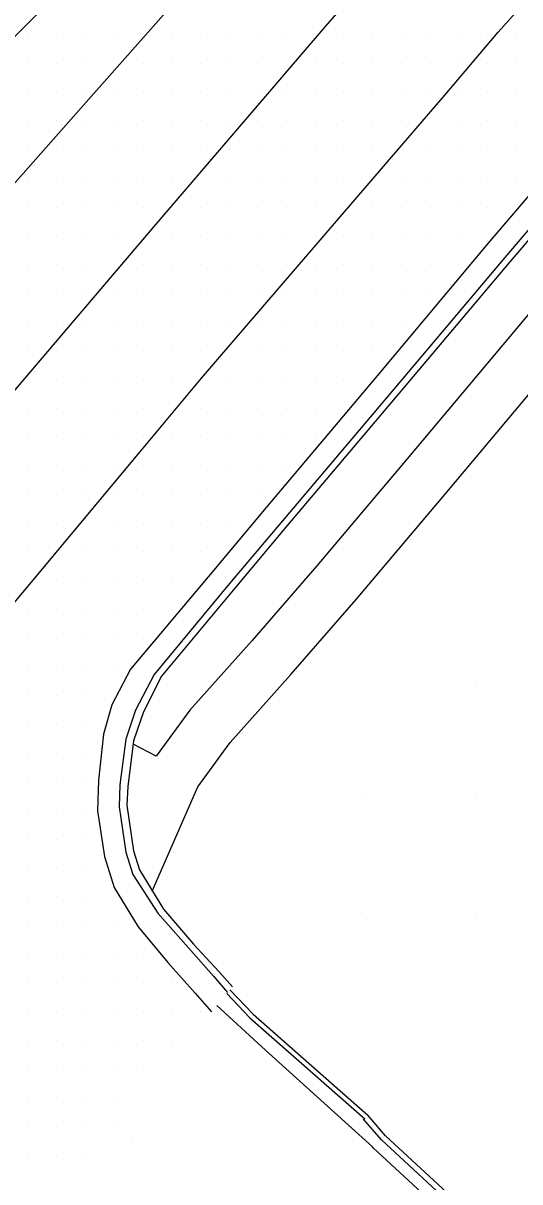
# Model space of a CAD drawing. Extents: x 1762120 to 1766775, y 709485 to 712965.
# Drawn here: x 1766475.8 to 1766519.1, y 710241.4 to 710342.3 of the extents above; entities that cross this region are included whole.
import ezdxf

# ---------------------------------------------------------------- set-up
doc = ezdxf.new("R2010")
doc.units = 0
for name, color, linetype in [('Exist DTM Drainline', 7, 'Continuous'), ('Exist DTM QL2 LIDAR Elevation Point', 7, 'Continuous'), ('Exist DTM Scan Elevation Point', 7, 'Continuous'), ('Exist Roads Curbs', 7, 'Continuous'), ('Exist Roads EOP', 7, 'Continuous'), ('Exist Roads EOT', 7, 'Continuous'), ('PH Exist DTM Breakline', 7, 'Continuous')]:
    doc.layers.add(name, color=color, linetype=linetype)

msp = doc.modelspace()

# ---------------------------------------------------------------- linework, layer by layer
at = {"layer": 'Exist DTM Drainline'}
msp.add_lwpolyline([(1766609.74, 710414.17), (1766601.54, 710406.11), (1766590.79, 710395.62), (1766579.98, 710385.2), (1766569.64, 710375.04), (1766558.91, 710364.55), (1766548.21, 710354.04), (1766537.48, 710343.55), (1766527.05, 710332.77), (1766517.75, 710321.87), (1766508.09, 710310.4), (1766498.39, 710298.96), (1766493.77, 710293.5), (1766487.21, 710285.58), (1766485.61, 710282.49), (1766484.76, 710279.96), (1766484.23, 710275.98), (1766484.16, 710274.08), (1766484.74, 710270.12), (1766485.37, 710268.19), (1766487.54, 710264.82), (1766490.2, 710261.81), (1766492.38, 710259.32), (1766493.62, 710257.9)], dxfattribs=at)
at = {"layer": 'Exist DTM QL2 LIDAR Elevation Point'}
for p, q in [((1766515.31, 710284.87), (1766515.31, 710284.87)), ((1766505.31, 710274.87), (1766505.31, 710274.87)), ((1766515.31, 710274.87), (1766515.31, 710274.87)), ((1766505.31, 710264.87), (1766505.31, 710264.87)), ((1766515.31, 710264.87), (1766515.31, 710264.87)), ((1766485.31, 710244.86), (1766485.31, 710244.86))]:
    msp.add_line(p, q, dxfattribs=at)
at = {"layer": 'Exist DTM Scan Elevation Point'}
for p, q in [((1766476.25, 710341.25), (1766476.25, 710341.25)), ((1766478.75, 710341.25), (1766478.75, 710341.25)), ((1766481.25, 710341.25), (1766481.25, 710341.25)), ((1766483.75, 710341.25), (1766483.75, 710341.25)), ((1766488.75, 710341.25), (1766488.75, 710341.25)), ((1766491.25, 710341.25), (1766491.25, 710341.25)), ((1766493.75, 710341.25), (1766493.75, 710341.25)), ((1766496.25, 710341.25), (1766496.25, 710341.25)), ((1766498.75, 710341.25), (1766498.75, 710341.25)), ((1766503.75, 710341.25), (1766503.75, 710341.25)), ((1766506.25, 710341.25), (1766506.25, 710341.25)), ((1766508.75, 710341.25), (1766508.75, 710341.25)), ((1766511.25, 710341.25), (1766511.25, 710341.25)), ((1766513.75, 710341.25), (1766513.75, 710341.25)), ((1766516.25, 710341.25), (1766516.25, 710341.25)), ((1766518.75, 710341.25), (1766518.75, 710341.25)), ((1766476.25, 710338.75), (1766476.25, 710338.75)), ((1766478.75, 710338.75), (1766478.75, 710338.75)), ((1766481.25, 710338.75), (1766481.25, 710338.75)), ((1766486.25, 710338.75), (1766486.25, 710338.75)), ((1766488.75, 710338.75), (1766488.75, 710338.75)), ((1766491.25, 710338.75), (1766491.25, 710338.75)), ((1766493.75, 710338.75), (1766493.75, 710338.75)), ((1766496.25, 710338.75), (1766496.25, 710338.75)), ((1766501.25, 710338.75), (1766501.25, 710338.75)), ((1766503.75, 710338.75), (1766503.75, 710338.75)), ((1766506.25, 710338.75), (1766506.25, 710338.75)), ((1766508.75, 710338.75), (1766508.75, 710338.75)), ((1766511.25, 710338.75), (1766511.25, 710338.75)), ((1766513.75, 710338.75), (1766513.75, 710338.75)), ((1766516.25, 710338.75), (1766516.25, 710338.75)), ((1766518.75, 710338.75), (1766518.75, 710338.75)), ((1766476.25, 710336.25), (1766476.25, 710336.25)), ((1766478.75, 710336.25), (1766478.75, 710336.25)), ((1766481.25, 710336.25), (1766481.25, 710336.25)), ((1766483.75, 710336.25), (1766483.75, 710336.25)), ((1766486.25, 710336.25), (1766486.25, 710336.25)), ((1766488.75, 710336.25), (1766488.75, 710336.25)), ((1766491.25, 710336.25), (1766491.25, 710336.25)), ((1766493.75, 710336.25), (1766493.75, 710336.25)), ((1766496.25, 710336.25), (1766496.25, 710336.25)), ((1766498.75, 710336.25), (1766498.75, 710336.25)), ((1766501.25, 710336.25), (1766501.25, 710336.25)), ((1766503.75, 710336.25), (1766503.75, 710336.25)), ((1766506.25, 710336.25), (1766506.25, 710336.25)), ((1766508.75, 710336.25), (1766508.75, 710336.25)), ((1766511.25, 710336.25), (1766511.25, 710336.25)), ((1766513.75, 710336.25), (1766513.75, 710336.25)), ((1766516.25, 710336.25), (1766516.25, 710336.25)), ((1766518.75, 710336.25), (1766518.75, 710336.25)), ((1766476.25, 710333.75), (1766476.25, 710333.75)), ((1766478.75, 710333.75), (1766478.75, 710333.75)), ((1766481.25, 710333.75), (1766481.25, 710333.75)), ((1766483.75, 710333.75), (1766483.75, 710333.75)), ((1766486.25, 710333.75), (1766486.25, 710333.75)), ((1766488.75, 710333.75), (1766488.75, 710333.75)), ((1766491.25, 710333.75), (1766491.25, 710333.75)), ((1766493.75, 710333.75), (1766493.75, 710333.75)), ((1766496.25, 710333.75), (1766496.25, 710333.75)), ((1766498.75, 710333.75), (1766498.75, 710333.75)), ((1766501.25, 710333.75), (1766501.25, 710333.75)), ((1766503.75, 710333.75), (1766503.75, 710333.75)), ((1766506.25, 710333.75), (1766506.25, 710333.75)), ((1766508.75, 710333.75), (1766508.75, 710333.75)), ((1766513.75, 710333.75), (1766513.75, 710333.75)), ((1766516.25, 710333.75), (1766516.25, 710333.75)), ((1766518.75, 710333.75), (1766518.75, 710333.75)), ((1766476.25, 710331.25), (1766476.25, 710331.25)), ((1766478.75, 710331.25), (1766478.75, 710331.25)), ((1766481.25, 710331.25), (1766481.25, 710331.25)), ((1766483.75, 710331.25), (1766483.75, 710331.25)), ((1766486.25, 710331.25), (1766486.25, 710331.25)), ((1766488.75, 710331.25), (1766488.75, 710331.25)), ((1766491.25, 710331.25), (1766491.25, 710331.25)), ((1766493.75, 710331.25), (1766493.75, 710331.25)), ((1766496.25, 710331.25), (1766496.25, 710331.25)), ((1766498.75, 710331.25), (1766498.75, 710331.25)), ((1766501.25, 710331.25), (1766501.25, 710331.25)), ((1766503.75, 710331.25), (1766503.75, 710331.25)), ((1766506.25, 710331.25), (1766506.25, 710331.25)), ((1766511.25, 710331.25), (1766511.25, 710331.25)), ((1766513.75, 710331.25), (1766513.75, 710331.25)), ((1766516.25, 710331.25), (1766516.25, 710331.25)), ((1766518.75, 710331.25), (1766518.75, 710331.25)), ((1766476.25, 710328.75), (1766476.25, 710328.75)), ((1766478.75, 710328.75), (1766478.75, 710328.75)), ((1766481.25, 710328.75), (1766481.25, 710328.75)), ((1766483.75, 710328.75), (1766483.75, 710328.75)), ((1766486.25, 710328.75), (1766486.25, 710328.75)), ((1766488.75, 710328.75), (1766488.75, 710328.75)), ((1766493.75, 710328.75), (1766493.75, 710328.75)), ((1766496.25, 710328.75), (1766496.25, 710328.75)), ((1766498.75, 710328.75), (1766498.75, 710328.75)), ((1766501.25, 710328.75), (1766501.25, 710328.75)), ((1766503.75, 710328.75), (1766503.75, 710328.75)), ((1766508.75, 710328.75), (1766508.75, 710328.75)), ((1766511.25, 710328.75), (1766511.25, 710328.75)), ((1766513.75, 710328.75), (1766513.75, 710328.75)), ((1766516.25, 710328.75), (1766516.25, 710328.75)), ((1766518.75, 710328.75), (1766518.75, 710328.75)), ((1766476.25, 710326.25), (1766476.25, 710326.25)), ((1766478.75, 710326.25), (1766478.75, 710326.25)), ((1766481.25, 710326.25), (1766481.25, 710326.25)), ((1766483.75, 710326.25), (1766483.75, 710326.25)), ((1766486.25, 710326.25), (1766486.25, 710326.25)), ((1766491.25, 710326.25), (1766491.25, 710326.25)), ((1766493.75, 710326.25), (1766493.75, 710326.25)), ((1766496.25, 710326.25), (1766496.25, 710326.25)), ((1766498.75, 710326.25), (1766498.75, 710326.25)), ((1766501.25, 710326.25), (1766501.25, 710326.25)), ((1766506.25, 710326.25), (1766506.25, 710326.25)), ((1766508.75, 710326.25), (1766508.75, 710326.25)), ((1766511.25, 710326.25), (1766511.25, 710326.25)), ((1766513.75, 710326.25), (1766513.75, 710326.25)), ((1766516.25, 710326.25), (1766516.25, 710326.25)), ((1766476.25, 710323.75), (1766476.25, 710323.75)), ((1766478.75, 710323.75), (1766478.75, 710323.75)), ((1766481.25, 710323.75), (1766481.25, 710323.75)), ((1766483.75, 710323.75), (1766483.75, 710323.75)), ((1766488.75, 710323.75), (1766488.75, 710323.75)), ((1766491.25, 710323.75), (1766491.25, 710323.75)), ((1766493.75, 710323.75), (1766493.75, 710323.75)), ((1766496.25, 710323.75), (1766496.25, 710323.75)), ((1766498.75, 710323.75), (1766498.75, 710323.75)), ((1766501.25, 710323.75), (1766501.25, 710323.75)), ((1766503.75, 710323.75), (1766503.75, 710323.75)), ((1766506.25, 710323.75), (1766506.25, 710323.75)), ((1766508.75, 710323.75), (1766508.75, 710323.75)), ((1766511.25, 710323.75), (1766511.25, 710323.75)), ((1766513.75, 710323.75), (1766513.75, 710323.75)), ((1766476.25, 710321.25), (1766476.25, 710321.25)), ((1766478.75, 710321.25), (1766478.75, 710321.25)), ((1766481.25, 710321.25), (1766481.25, 710321.25)), ((1766483.75, 710321.25), (1766483.75, 710321.25)), ((1766486.25, 710321.25), (1766486.25, 710321.25)), ((1766488.75, 710321.25), (1766488.75, 710321.25)), ((1766491.25, 710321.25), (1766491.25, 710321.25)), ((1766493.75, 710321.25), (1766493.75, 710321.25)), ((1766496.25, 710321.25), (1766496.25, 710321.25)), ((1766498.75, 710321.25), (1766498.75, 710321.25)), ((1766501.25, 710321.25), (1766501.25, 710321.25)), ((1766503.75, 710321.25), (1766503.75, 710321.25)), ((1766506.25, 710321.25), (1766506.25, 710321.25)), ((1766508.75, 710321.25), (1766508.75, 710321.25)), ((1766511.25, 710321.25), (1766511.25, 710321.25)), ((1766513.75, 710321.25), (1766513.75, 710321.25)), ((1766476.25, 710318.75), (1766476.25, 710318.75)), ((1766478.75, 710318.75), (1766478.75, 710318.75)), ((1766481.25, 710318.75), (1766481.25, 710318.75)), ((1766483.75, 710318.75), (1766483.75, 710318.75)), ((1766486.25, 710318.75), (1766486.25, 710318.75)), ((1766488.75, 710318.75), (1766488.75, 710318.75)), ((1766491.25, 710318.75), (1766491.25, 710318.75)), ((1766493.75, 710318.75), (1766493.75, 710318.75)), ((1766496.25, 710318.75), (1766496.25, 710318.75)), ((1766498.75, 710318.75), (1766498.75, 710318.75)), ((1766501.25, 710318.75), (1766501.25, 710318.75)), ((1766503.75, 710318.75), (1766503.75, 710318.75)), ((1766506.25, 710318.75), (1766506.25, 710318.75)), ((1766508.75, 710318.75), (1766508.75, 710318.75)), ((1766511.25, 710318.75), (1766511.25, 710318.75)), ((1766476.25, 710316.25), (1766476.25, 710316.25)), ((1766478.75, 710316.25), (1766478.75, 710316.25)), ((1766481.25, 710316.25), (1766481.25, 710316.25)), ((1766483.75, 710316.25), (1766483.75, 710316.25)), ((1766486.25, 710316.25), (1766486.25, 710316.25)), ((1766488.75, 710316.25), (1766488.75, 710316.25)), ((1766491.25, 710316.25), (1766491.25, 710316.25)), ((1766493.75, 710316.25), (1766493.75, 710316.25)), ((1766496.25, 710316.25), (1766496.25, 710316.25)), ((1766498.75, 710316.25), (1766498.75, 710316.25)), ((1766501.25, 710316.25), (1766501.25, 710316.25)), ((1766503.75, 710316.25), (1766503.75, 710316.25)), ((1766506.25, 710316.25), (1766506.25, 710316.25)), ((1766508.75, 710316.25), (1766508.75, 710316.25)), ((1766476.25, 710313.75), (1766476.25, 710313.75)), ((1766478.75, 710313.75), (1766478.75, 710313.75)), ((1766481.25, 710313.75), (1766481.25, 710313.75)), ((1766483.75, 710313.75), (1766483.75, 710313.75)), ((1766486.25, 710313.75), (1766486.25, 710313.75)), ((1766488.75, 710313.75), (1766488.75, 710313.75)), ((1766491.25, 710313.75), (1766491.25, 710313.75)), ((1766496.25, 710313.75), (1766496.25, 710313.75)), ((1766498.75, 710313.75), (1766498.75, 710313.75)), ((1766501.25, 710313.75), (1766501.25, 710313.75)), ((1766503.75, 710313.75), (1766503.75, 710313.75)), ((1766506.25, 710313.75), (1766506.25, 710313.75)), ((1766478.75, 710311.25), (1766478.75, 710311.25)), ((1766481.25, 710311.25), (1766481.25, 710311.25)), ((1766483.75, 710311.25), (1766483.75, 710311.25)), ((1766486.25, 710311.25), (1766486.25, 710311.25)), ((1766488.75, 710311.25), (1766488.75, 710311.25)), ((1766493.75, 710311.25), (1766493.75, 710311.25)), ((1766496.25, 710311.25), (1766496.25, 710311.25)), ((1766498.75, 710311.25), (1766498.75, 710311.25)), ((1766501.25, 710311.25), (1766501.25, 710311.25)), ((1766503.75, 710311.25), (1766503.75, 710311.25)), ((1766476.25, 710308.75), (1766476.25, 710308.75)), ((1766478.75, 710308.75), (1766478.75, 710308.75)), ((1766481.25, 710308.75), (1766481.25, 710308.75)), ((1766483.75, 710308.75), (1766483.75, 710308.75)), ((1766486.25, 710308.75), (1766486.25, 710308.75)), ((1766491.25, 710308.75), (1766491.25, 710308.75)), ((1766493.75, 710308.75), (1766493.75, 710308.75)), ((1766496.25, 710308.75), (1766496.25, 710308.75)), ((1766498.75, 710308.75), (1766498.75, 710308.75)), ((1766501.25, 710308.75), (1766501.25, 710308.75)), ((1766476.25, 710306.25), (1766476.25, 710306.25)), ((1766478.75, 710306.25), (1766478.75, 710306.25)), ((1766481.25, 710306.25), (1766481.25, 710306.25)), ((1766483.75, 710306.25), (1766483.75, 710306.25)), ((1766486.25, 710306.25), (1766486.25, 710306.25)), ((1766488.75, 710306.25), (1766488.75, 710306.25)), ((1766491.25, 710306.25), (1766491.25, 710306.25)), ((1766493.75, 710306.25), (1766493.75, 710306.25)), ((1766496.25, 710306.25), (1766496.25, 710306.25)), ((1766498.75, 710306.25), (1766498.75, 710306.25)), ((1766501.25, 710306.25), (1766501.25, 710306.25)), ((1766476.25, 710303.75), (1766476.25, 710303.75)), ((1766478.75, 710303.75), (1766478.75, 710303.75)), ((1766481.25, 710303.75), (1766481.25, 710303.75)), ((1766483.75, 710303.75), (1766483.75, 710303.75)), ((1766486.25, 710303.75), (1766486.25, 710303.75)), ((1766488.75, 710303.75), (1766488.75, 710303.75)), ((1766491.25, 710303.75), (1766491.25, 710303.75)), ((1766493.75, 710303.75), (1766493.75, 710303.75)), ((1766496.25, 710303.75), (1766496.25, 710303.75)), ((1766498.75, 710303.75), (1766498.75, 710303.75)), ((1766476.25, 710301.25), (1766476.25, 710301.25)), ((1766478.75, 710301.25), (1766478.75, 710301.25)), ((1766481.25, 710301.25), (1766481.25, 710301.25)), ((1766483.75, 710301.25), (1766483.75, 710301.25)), ((1766486.25, 710301.25), (1766486.25, 710301.25)), ((1766488.75, 710301.25), (1766488.75, 710301.25)), ((1766491.25, 710301.25), (1766491.25, 710301.25)), ((1766493.75, 710301.25), (1766493.75, 710301.25)), ((1766496.25, 710301.25), (1766496.25, 710301.25)), ((1766476.25, 710298.75), (1766476.25, 710298.75)), ((1766478.75, 710298.75), (1766478.75, 710298.75)), ((1766483.75, 710298.75), (1766483.75, 710298.75)), ((1766486.25, 710298.75), (1766486.25, 710298.75)), ((1766488.75, 710298.75), (1766488.75, 710298.75)), ((1766491.25, 710298.75), (1766491.25, 710298.75)), ((1766493.75, 710298.75), (1766493.75, 710298.75)), ((1766476.25, 710296.25), (1766476.25, 710296.25)), ((1766481.25, 710296.25), (1766481.25, 710296.25)), ((1766483.75, 710296.25), (1766483.75, 710296.25)), ((1766486.25, 710296.25), (1766486.25, 710296.25)), ((1766488.75, 710296.25), (1766488.75, 710296.25)), ((1766491.25, 710296.25), (1766491.25, 710296.25)), ((1766478.75, 710293.75), (1766478.75, 710293.75)), ((1766481.25, 710293.75), (1766481.25, 710293.75)), ((1766483.75, 710293.75), (1766483.75, 710293.75)), ((1766486.25, 710293.75), (1766486.25, 710293.75)), ((1766488.75, 710293.75), (1766488.75, 710293.75)), ((1766476.25, 710291.25), (1766476.25, 710291.25)), ((1766478.75, 710291.25), (1766478.75, 710291.25)), ((1766481.25, 710291.25), (1766481.25, 710291.25)), ((1766483.75, 710291.25), (1766483.75, 710291.25)), ((1766486.25, 710291.25), (1766486.25, 710291.25)), ((1766488.75, 710291.25), (1766488.75, 710291.25)), ((1766476.25, 710288.75), (1766476.25, 710288.75)), ((1766478.75, 710288.75), (1766478.75, 710288.75)), ((1766481.25, 710288.75), (1766481.25, 710288.75)), ((1766483.75, 710288.75), (1766483.75, 710288.75)), ((1766486.25, 710288.75), (1766486.25, 710288.75)), ((1766476.25, 710286.25), (1766476.25, 710286.25)), ((1766478.75, 710286.25), (1766478.75, 710286.25)), ((1766481.25, 710286.25), (1766481.25, 710286.25)), ((1766483.75, 710286.25), (1766483.75, 710286.25)), ((1766476.25, 710283.75), (1766476.25, 710283.75)), ((1766478.75, 710283.75), (1766478.75, 710283.75)), ((1766481.25, 710283.75), (1766481.25, 710283.75)), ((1766476.25, 710281.25), (1766476.25, 710281.25)), ((1766478.75, 710281.25), (1766478.75, 710281.25)), ((1766481.25, 710281.25), (1766481.25, 710281.25)), ((1766476.25, 710278.75), (1766476.25, 710278.75)), ((1766478.75, 710278.75), (1766478.75, 710278.75)), ((1766481.25, 710278.75), (1766481.25, 710278.75)), ((1766476.25, 710276.25), (1766476.25, 710276.25)), ((1766478.75, 710276.25), (1766478.75, 710276.25)), ((1766481.25, 710276.25), (1766481.25, 710276.25)), ((1766476.25, 710273.75), (1766476.25, 710273.75)), ((1766478.75, 710273.75), (1766478.75, 710273.75)), ((1766481.25, 710273.75), (1766481.25, 710273.75)), ((1766476.25, 710271.25), (1766476.25, 710271.25)), ((1766478.75, 710271.25), (1766478.75, 710271.25)), ((1766481.25, 710271.25), (1766481.25, 710271.25)), ((1766476.25, 710268.75), (1766476.25, 710268.75)), ((1766478.75, 710268.75), (1766478.75, 710268.75)), ((1766481.25, 710268.75), (1766481.25, 710268.75)), ((1766476.25, 710266.25), (1766476.25, 710266.25)), ((1766478.75, 710266.25), (1766478.75, 710266.25)), ((1766481.25, 710266.25), (1766481.25, 710266.25)), ((1766476.25, 710263.75), (1766476.25, 710263.75)), ((1766478.75, 710263.75), (1766478.75, 710263.75)), ((1766481.25, 710263.75), (1766481.25, 710263.75)), ((1766483.75, 710263.75), (1766483.75, 710263.75)), ((1766476.25, 710261.25), (1766476.25, 710261.25)), ((1766478.75, 710261.25), (1766478.75, 710261.25)), ((1766481.25, 710261.25), (1766481.25, 710261.25)), ((1766483.75, 710261.25), (1766483.75, 710261.25)), ((1766486.25, 710261.25), (1766486.25, 710261.25)), ((1766476.25, 710258.75), (1766476.25, 710258.75)), ((1766478.75, 710258.75), (1766478.75, 710258.75)), ((1766481.25, 710258.75), (1766481.25, 710258.75)), ((1766483.75, 710258.75), (1766483.75, 710258.75)), ((1766486.25, 710258.75), (1766486.25, 710258.75)), ((1766488.75, 710258.75), (1766488.75, 710258.75)), ((1766476.25, 710256.25), (1766476.25, 710256.25)), ((1766478.75, 710256.25), (1766478.75, 710256.25)), ((1766481.25, 710256.25), (1766481.25, 710256.25)), ((1766483.75, 710256.25), (1766483.75, 710256.25)), ((1766486.25, 710256.25), (1766486.25, 710256.25)), ((1766488.75, 710256.25), (1766488.75, 710256.25)), ((1766491.25, 710256.25), (1766491.25, 710256.25)), ((1766476.25, 710253.75), (1766476.25, 710253.75)), ((1766478.75, 710253.75), (1766478.75, 710253.75)), ((1766481.25, 710253.75), (1766481.25, 710253.75)), ((1766483.75, 710253.75), (1766483.75, 710253.75)), ((1766486.25, 710253.75), (1766486.25, 710253.75)), ((1766488.75, 710253.75), (1766488.75, 710253.75)), ((1766476.25, 710251.25), (1766476.25, 710251.25)), ((1766478.75, 710251.25), (1766478.75, 710251.25)), ((1766481.25, 710251.25), (1766481.25, 710251.25)), ((1766483.75, 710251.25), (1766483.75, 710251.25)), ((1766486.25, 710251.25), (1766486.25, 710251.25)), ((1766476.25, 710248.75), (1766476.25, 710248.75)), ((1766478.75, 710248.75), (1766478.75, 710248.75)), ((1766481.25, 710248.75), (1766481.25, 710248.75)), ((1766483.75, 710248.75), (1766483.75, 710248.75)), ((1766476.25, 710246.25), (1766476.25, 710246.25)), ((1766478.75, 710246.25), (1766478.75, 710246.25)), ((1766481.25, 710246.25), (1766481.25, 710246.25)), ((1766483.75, 710246.25), (1766483.75, 710246.25)), ((1766476.25, 710243.75), (1766476.25, 710243.75)), ((1766478.75, 710243.75), (1766478.75, 710243.75)), ((1766481.25, 710243.75), (1766481.25, 710243.75))]:
    msp.add_line(p, q, dxfattribs=at)
at = {"layer": 'Exist Roads Curbs'}
msp.add_lwpolyline([(1766610.25, 710413.65), (1766602.01, 710405.57), (1766591.22, 710395.12), (1766580.41, 710384.68), (1766570.11, 710374.56), (1766559.34, 710364.11), (1766548.62, 710353.62), (1766537.91, 710343.12), (1766527.49, 710332.32), (1766518.21, 710321.49), (1766508.52, 710310.03), (1766498.84, 710298.58), (1766494.26, 710293.08), (1766487.86, 710285.43), (1766486.3, 710282.32), (1766485.41, 710279.81), (1766484.92, 710275.83), (1766484.85, 710274.22), (1766485.41, 710270.25), (1766485.93, 710268.58), (1766488.03, 710265.17), (1766490.66, 710262.13), (1766492.85, 710259.75), (1766494.03, 710258.4)], dxfattribs=at)
at = {"layer": 'Exist Roads EOP'}
msp.add_lwpolyline([(1766608.38, 710415.56), (1766600.3, 710407.55), (1766589.55, 710397.05), (1766578.75, 710386.62), (1766568.34, 710376.33), (1766557.55, 710365.91), (1766546.89, 710355.36), (1766536.22, 710344.82), (1766525.72, 710334.11), (1766516.29, 710323.07), (1766506.65, 710311.58), (1766496.98, 710300.11), (1766492.39, 710294.64), (1766485.15, 710286.04), (1766483.53, 710282.95), (1766482.81, 710280.39), (1766482.36, 710276.4), (1766482.28, 710273.71), (1766482.89, 710269.75), (1766483.75, 710267.04), (1766485.84, 710263.62), (1766488.4, 710260.53), (1766490.8, 710257.85), (1766492.22, 710256.22)], dxfattribs=at)
at = {"layer": 'Exist Roads EOT'}
for points in [[(1766328.77, 710163.91), (1766348.09, 710185.55), (1766360.36, 710199.29), (1766377.96, 710219), (1766390.72, 710233.18), (1766408.91, 710253.56), (1766420.84, 710266.94), (1766438.78, 710287.12), (1766450.18, 710300.1), (1766468.54, 710320.96), (1766481.3, 710335.38), (1766498.79, 710355.16), (1766509.97, 710367.79), (1766528.6, 710388.71), (1766539.27, 710400.88), (1766557.16, 710421.04), (1766568.26, 710433.55), (1766576.59, 710442.98), (1766577.56, 710444.06)], [(1766574, 710442.14), (1766571.72, 710439.95), (1766562.18, 710430.13), (1766551.63, 710419.28), (1766541.49, 710408.96), (1766530.73, 710397.8), (1766520.91, 710387.74), (1766509.8, 710376.39), (1766499.97, 710366.4), (1766485.08, 710351.14), (1766474.4, 710340.4), (1766463.97, 710329.69), (1766453.17, 710318.6), (1766443.19, 710308.15), (1766432.72, 710297.25), (1766422.5, 710286.47), (1766411.36, 710274.37), (1766406.11, 710268.74), (1766384.94, 710245.45), (1766363.37, 710221.32), (1766346.78, 710202.81), (1766331.95, 710186.3), (1766317.64, 710170.32)], [(1766342.47, 710155.81), (1766356.76, 710171.9), (1766368.84, 710185.6), (1766386.12, 710205.48), (1766405.36, 710227.79), (1766415.5, 710239.8), (1766431.95, 710259.34), (1766443.93, 710273.64), (1766459.06, 710291.59), (1766473.13, 710308.05), (1766487.41, 710324.75), (1766502.33, 710342.17), (1766516.82, 710358.76), (1766531.61, 710375.51), (1766545.37, 710390.62), (1766561.5, 710408.18), (1766574.01, 710421.81), (1766586.69, 710435.89)], [(1766355.24, 710151.53), (1766361.9, 710158.93), (1766382.65, 710182.25), (1766388.45, 710188.91), (1766408.46, 710212.21), (1766414.2, 710218.96), (1766434.55, 710243.28), (1766439.87, 710249.61), (1766460.12, 710273.92), (1766465.43, 710280.34), (1766485.96, 710304.93), (1766491.33, 710311.36), (1766512.71, 710336.19), (1766517.19, 710341.46), (1766537.52, 710364.22), (1766543.22, 710370.54), (1766563.91, 710393.08), (1766569.75, 710399.42), (1766595.81, 710427.39)]]:
    msp.add_lwpolyline(points, dxfattribs=at)
at = {"layer": 'PH Exist DTM Breakline'}
msp.add_line((1766496.6, 710253.17), (1766506.25, 710244.47), dxfattribs=at)
for points in [[(1766553.04, 710351.65), (1766542.35, 710341.31), (1766534.37, 710333.62), (1766529.62, 710328.09), (1766520.33, 710317.52), (1766509.26, 710304.34), (1766501.38, 710295.04), (1766495.75, 710288.55), (1766490.33, 710282.48), (1766487.39, 710278.46), (1766485.4, 710279.51)], [(1766487.06, 710266.73), (1766491.02, 710275.8), (1766493.83, 710279.65), (1766499.12, 710285.58), (1766504.8, 710292.11), (1766512.7, 710301.44), (1766523.74, 710314.59), (1766533.02, 710325.13), (1766537.64, 710330.53), (1766545.48, 710338.07), (1766556.18, 710348.42)], [(1766493.55, 710257.82), (1766495.54, 710255.72), (1766505.56, 710246.92)], [(1766493.82, 710258.14), (1766495.83, 710256.02), (1766505.84, 710247.23)], [(1766492.69, 710256.79), (1766496.6, 710253.17)], [(1766516.95, 710235.91), (1766507.02, 710245.1), (1766505.46, 710246.9)], [(1766517.29, 710236.28), (1766507.38, 710245.45), (1766505.84, 710247.23)], [(1766516.27, 710235.18), (1766506.3, 710244.41), (1766506.25, 710244.47)]]:
    msp.add_lwpolyline(points, dxfattribs=at)

doc.saveas('drawing.dxf')
